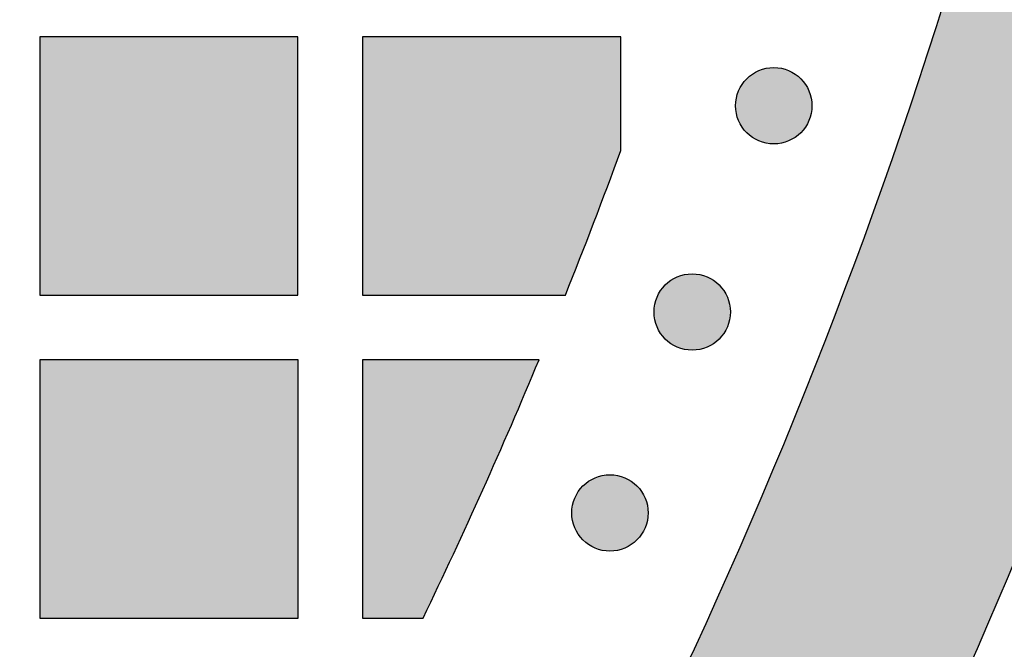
# Model space of a CAD drawing. Header units: millimetres. Extents: x -3873 to -97, y 912 to 4165.
# Tile 195 of 656: x -3133 to -3087, y 1352 to 1381. Entities that reach past the tile are written whole.
import ezdxf

# ---------------------------------------------------------------- set-up
doc = ezdxf.new("R2010")
doc.units = ezdxf.units.MM
doc.layers.add('pattern', color=7, linetype='Continuous', true_color=0x000000)

msp = doc.modelspace()

# ---------------------------------------------------------------- hatches: boundary and pattern name
at = {"layer": 'pattern'}
for points in [[(-3133.117, 1301.433), (-3131.788, 1301.603), (-3130.46, 1301.811), (-3129.135, 1302.057), (-3127.815, 1302.34), (-3126.502, 1302.661), (-3125.196, 1303.02), (-3123.901, 1303.415), (-3122.616, 1303.847), (-3121.344, 1304.316), (-3120.086, 1304.82), (-3118.845, 1305.359), (-3117.62, 1305.932), (-3116.414, 1306.538), (-3115.228, 1307.177), (-3114.063, 1307.847), (-3112.92, 1308.548), (-3110.227, 1312.538), (-3107.6, 1316.587), (-3105.043, 1320.693), (-3102.556, 1324.856), (-3100.142, 1329.072), (-3097.802, 1333.341), (-3095.538, 1337.66), (-3093.351, 1342.027), (-3091.243, 1346.441), (-3089.215, 1350.899), (-3087.269, 1355.398), (-3085.406, 1359.937), (-3083.627, 1364.513), (-3081.933, 1369.125), (-3080.325, 1373.769), (-3078.805, 1378.443), (-3077.372, 1383.144), (-3076.028, 1387.871), (-3074.773, 1392.621), (-3073.608, 1397.391), (-3072.534, 1402.178), (-3071.55, 1406.981), (-3070.656, 1411.796), (-3069.854, 1416.621), (-3069.143, 1421.453), (-3068.524, 1426.29), (-3067.995, 1431.129), (-3067.556, 1435.968), (-3067.209, 1440.804), (-3066.951, 1445.635), (-3066.782, 1450.458), (-3066.703, 1455.271), (-3078.703, 1455.27), (-3078.795, 1450.163), (-3078.991, 1445.043), (-3079.293, 1439.912), (-3079.702, 1434.774), (-3080.219, 1429.633), (-3080.842, 1424.491), (-3081.575, 1419.351), (-3082.415, 1414.218), (-3083.363, 1409.095), (-3084.42, 1403.985), (-3085.585, 1398.891), (-3086.857, 1393.817), (-3088.237, 1388.767), (-3089.723, 1383.743), (-3091.314, 1378.749), (-3093.011, 1373.789), (-3094.811, 1368.865), (-3096.713, 1363.981), (-3098.716, 1359.141), (-3100.819, 1354.346), (-3103.02, 1349.601), (-3105.317, 1344.907), (-3107.708, 1340.269), (-3110.192, 1335.689), (-3112.766, 1331.169), (-3115.428, 1326.713), (-3118.176, 1322.322), (-3121.007, 1317.999), (-3123.92, 1313.747), (-3126.911, 1309.567), (-3129.977, 1305.462)], [(-3120.186, 1368.669), (-3120.187, 1380.669), (-3132.187, 1380.668), (-3132.186, 1368.668)], [(-3105.186, 1375.394), (-3105.187, 1380.67), (-3117.187, 1380.669), (-3117.186, 1368.669), (-3107.762, 1368.67)], [(-3099.334, 1376.217), (-3099.306, 1376.189), (-3099.277, 1376.162), (-3099.247, 1376.136), (-3099.216, 1376.109), (-3099.184, 1376.084), (-3099.152, 1376.058), (-3099.119, 1376.034), (-3099.085, 1376.01), (-3099.05, 1375.986), (-3099.014, 1375.964), (-3098.977, 1375.942), (-3098.94, 1375.92), (-3098.902, 1375.9), (-3098.863, 1375.88), (-3098.824, 1375.861), (-3098.784, 1375.843), (-3098.743, 1375.826), (-3098.702, 1375.81), (-3098.66, 1375.795), (-3098.617, 1375.781), (-3098.574, 1375.768), (-3098.531, 1375.756), (-3098.487, 1375.745), (-3098.443, 1375.735), (-3098.398, 1375.726), (-3098.353, 1375.719), (-3098.308, 1375.712), (-3098.262, 1375.707), (-3098.217, 1375.703), (-3098.171, 1375.7), (-3098.125, 1375.698), (-3098.079, 1375.697), (-3098.033, 1375.698), (-3097.987, 1375.7), (-3097.942, 1375.703), (-3097.896, 1375.707), (-3097.85, 1375.712), (-3097.805, 1375.719), (-3097.76, 1375.726), (-3097.716, 1375.735), (-3097.671, 1375.745), (-3097.627, 1375.756), (-3097.584, 1375.768), (-3097.541, 1375.781), (-3097.499, 1375.795), (-3097.457, 1375.81), (-3097.415, 1375.826), (-3097.375, 1375.843), (-3097.334, 1375.861), (-3097.295, 1375.88), (-3097.256, 1375.9), (-3097.218, 1375.92), (-3097.181, 1375.942), (-3097.144, 1375.964), (-3097.109, 1375.986), (-3097.074, 1376.01), (-3097.04, 1376.034), (-3097.006, 1376.059), (-3096.974, 1376.084), (-3096.942, 1376.11), (-3096.912, 1376.136), (-3096.882, 1376.163), (-3096.853, 1376.19), (-3096.825, 1376.217), (-3096.797, 1376.245), (-3096.77, 1376.274), (-3096.743, 1376.304), (-3096.717, 1376.335), (-3096.691, 1376.367), (-3096.666, 1376.399), (-3096.641, 1376.432), (-3096.617, 1376.466), (-3096.594, 1376.501), (-3096.571, 1376.537), (-3096.549, 1376.574), (-3096.528, 1376.611), (-3096.507, 1376.649), (-3096.488, 1376.688), (-3096.469, 1376.727), (-3096.451, 1376.767), (-3096.434, 1376.808), (-3096.418, 1376.849), (-3096.403, 1376.891), (-3096.389, 1376.934), (-3096.376, 1376.977), (-3096.363, 1377.02), (-3096.353, 1377.064), (-3096.343, 1377.108), (-3096.334, 1377.153), (-3096.326, 1377.198), (-3096.32, 1377.243), (-3096.315, 1377.289), (-3096.31, 1377.334), (-3096.307, 1377.38), (-3096.306, 1377.426), (-3096.305, 1377.472), (-3096.306, 1377.518), (-3096.307, 1377.564), (-3096.31, 1377.609), (-3096.315, 1377.655), (-3096.32, 1377.701), (-3096.326, 1377.746), (-3096.334, 1377.791), (-3096.343, 1377.835), (-3096.353, 1377.88), (-3096.364, 1377.924), (-3096.376, 1377.967), (-3096.389, 1378.01), (-3096.403, 1378.053), (-3096.418, 1378.094), (-3096.434, 1378.136), (-3096.451, 1378.177), (-3096.469, 1378.217), (-3096.488, 1378.256), (-3096.508, 1378.295), (-3096.528, 1378.333), (-3096.549, 1378.37), (-3096.571, 1378.407), (-3096.594, 1378.442), (-3096.617, 1378.477), (-3096.642, 1378.511), (-3096.666, 1378.545), (-3096.691, 1378.577), (-3096.717, 1378.609), (-3096.743, 1378.639), (-3096.77, 1378.669), (-3096.797, 1378.698), (-3096.825, 1378.726), (-3096.853, 1378.754), (-3096.882, 1378.781), (-3096.912, 1378.808), (-3096.943, 1378.834), (-3096.974, 1378.86), (-3097.007, 1378.885), (-3097.04, 1378.91), (-3097.074, 1378.934), (-3097.109, 1378.957), (-3097.145, 1378.98), (-3097.181, 1379.002), (-3097.219, 1379.023), (-3097.257, 1379.044), (-3097.295, 1379.063), (-3097.335, 1379.082), (-3097.375, 1379.1), (-3097.416, 1379.117), (-3097.457, 1379.133), (-3097.499, 1379.148), (-3097.541, 1379.162), (-3097.584, 1379.176), (-3097.628, 1379.188), (-3097.672, 1379.199), (-3097.716, 1379.208), (-3097.761, 1379.217), (-3097.806, 1379.225), (-3097.851, 1379.231), (-3097.896, 1379.237), (-3097.942, 1379.241), (-3097.988, 1379.244), (-3098.034, 1379.245), (-3098.079, 1379.246), (-3098.125, 1379.245), (-3098.171, 1379.244), (-3098.217, 1379.241), (-3098.263, 1379.237), (-3098.308, 1379.231), (-3098.353, 1379.225), (-3098.398, 1379.217), (-3098.443, 1379.208), (-3098.487, 1379.198), (-3098.531, 1379.187), (-3098.575, 1379.175), (-3098.618, 1379.162), (-3098.66, 1379.148), (-3098.702, 1379.133), (-3098.743, 1379.117), (-3098.784, 1379.1), (-3098.824, 1379.082), (-3098.864, 1379.063), (-3098.902, 1379.044), (-3098.94, 1379.023), (-3098.978, 1379.002), (-3099.014, 1378.98), (-3099.05, 1378.957), (-3099.085, 1378.934), (-3099.119, 1378.91), (-3099.152, 1378.885), (-3099.185, 1378.86), (-3099.216, 1378.834), (-3099.247, 1378.808), (-3099.277, 1378.781), (-3099.306, 1378.754), (-3099.334, 1378.726), (-3099.362, 1378.698), (-3099.389, 1378.669), (-3099.415, 1378.639), (-3099.442, 1378.608), (-3099.467, 1378.577), (-3099.493, 1378.544), (-3099.517, 1378.511), (-3099.541, 1378.477), (-3099.565, 1378.442), (-3099.588, 1378.406), (-3099.61, 1378.37), (-3099.631, 1378.333), (-3099.651, 1378.295), (-3099.671, 1378.256), (-3099.69, 1378.216), (-3099.708, 1378.176), (-3099.725, 1378.136), (-3099.741, 1378.094), (-3099.756, 1378.052), (-3099.77, 1378.01), (-3099.783, 1377.967), (-3099.795, 1377.923), (-3099.806, 1377.879), (-3099.816, 1377.835), (-3099.825, 1377.79), (-3099.832, 1377.746), (-3099.839, 1377.7), (-3099.844, 1377.655), (-3099.848, 1377.609), (-3099.851, 1377.563), (-3099.853, 1377.517), (-3099.854, 1377.472), (-3099.853, 1377.426), (-3099.851, 1377.38), (-3099.848, 1377.334), (-3099.844, 1377.288), (-3099.839, 1377.243), (-3099.832, 1377.198), (-3099.825, 1377.153), (-3099.816, 1377.108), (-3099.806, 1377.064), (-3099.795, 1377.02), (-3099.783, 1376.976), (-3099.77, 1376.933), (-3099.756, 1376.891), (-3099.741, 1376.849), (-3099.725, 1376.808), (-3099.708, 1376.767), (-3099.69, 1376.727), (-3099.671, 1376.687), (-3099.651, 1376.649), (-3099.631, 1376.611), (-3099.609, 1376.573), (-3099.587, 1376.537), (-3099.565, 1376.501), (-3099.541, 1376.466), (-3099.517, 1376.432), (-3099.493, 1376.399), (-3099.467, 1376.366), (-3099.442, 1376.335), (-3099.415, 1376.304), (-3099.389, 1376.274), (-3099.361, 1376.245)], [(-3103.125, 1366.636), (-3103.097, 1366.608), (-3103.068, 1366.581), (-3103.038, 1366.554), (-3103.007, 1366.528), (-3102.975, 1366.502), (-3102.943, 1366.477), (-3102.91, 1366.453), (-3102.876, 1366.429), (-3102.841, 1366.405), (-3102.805, 1366.382), (-3102.768, 1366.36), (-3102.731, 1366.339), (-3102.693, 1366.319), (-3102.654, 1366.299), (-3102.615, 1366.28), (-3102.575, 1366.262), (-3102.534, 1366.245), (-3102.493, 1366.229), (-3102.451, 1366.214), (-3102.408, 1366.2), (-3102.365, 1366.187), (-3102.322, 1366.175), (-3102.278, 1366.164), (-3102.234, 1366.154), (-3102.189, 1366.145), (-3102.144, 1366.138), (-3102.099, 1366.131), (-3102.053, 1366.126), (-3102.008, 1366.122), (-3101.962, 1366.119), (-3101.916, 1366.117), (-3101.87, 1366.116), (-3101.824, 1366.117), (-3101.778, 1366.119), (-3101.733, 1366.122), (-3101.687, 1366.126), (-3101.641, 1366.131), (-3101.596, 1366.138), (-3101.551, 1366.145), (-3101.507, 1366.154), (-3101.462, 1366.164), (-3101.418, 1366.175), (-3101.375, 1366.187), (-3101.332, 1366.2), (-3101.289, 1366.214), (-3101.248, 1366.229), (-3101.206, 1366.245), (-3101.165, 1366.262), (-3101.125, 1366.28), (-3101.086, 1366.299), (-3101.047, 1366.319), (-3101.009, 1366.339), (-3100.972, 1366.361), (-3100.935, 1366.383), (-3100.9, 1366.405), (-3100.865, 1366.429), (-3100.831, 1366.453), (-3100.797, 1366.477), (-3100.765, 1366.503), (-3100.733, 1366.528), (-3100.703, 1366.555), (-3100.673, 1366.581), (-3100.644, 1366.609), (-3100.616, 1366.636), (-3100.588, 1366.664), (-3100.561, 1366.693), (-3100.534, 1366.723), (-3100.508, 1366.754), (-3100.482, 1366.785), (-3100.457, 1366.818), (-3100.432, 1366.851), (-3100.408, 1366.885), (-3100.385, 1366.92), (-3100.362, 1366.956), (-3100.34, 1366.992), (-3100.319, 1367.03), (-3100.298, 1367.068), (-3100.279, 1367.106), (-3100.26, 1367.146), (-3100.242, 1367.186), (-3100.225, 1367.227), (-3100.209, 1367.268), (-3100.194, 1367.31), (-3100.18, 1367.352), (-3100.166, 1367.395), (-3100.154, 1367.439), (-3100.143, 1367.483), (-3100.134, 1367.527), (-3100.125, 1367.572), (-3100.117, 1367.617), (-3100.111, 1367.662), (-3100.105, 1367.707), (-3100.101, 1367.753), (-3100.098, 1367.799), (-3100.097, 1367.845), (-3100.096, 1367.891), (-3100.097, 1367.937), (-3100.098, 1367.983), (-3100.101, 1368.028), (-3100.105, 1368.074), (-3100.111, 1368.119), (-3100.117, 1368.165), (-3100.125, 1368.21), (-3100.134, 1368.254), (-3100.144, 1368.299), (-3100.154, 1368.342), (-3100.167, 1368.386), (-3100.18, 1368.429), (-3100.194, 1368.471), (-3100.209, 1368.513), (-3100.225, 1368.555), (-3100.242, 1368.595), (-3100.26, 1368.636), (-3100.279, 1368.675), (-3100.298, 1368.714), (-3100.319, 1368.752), (-3100.34, 1368.789), (-3100.362, 1368.825), (-3100.385, 1368.861), (-3100.408, 1368.896), (-3100.432, 1368.93), (-3100.457, 1368.963), (-3100.482, 1368.996), (-3100.508, 1369.027), (-3100.534, 1369.058), (-3100.561, 1369.088), (-3100.588, 1369.117), (-3100.616, 1369.145), (-3100.644, 1369.173), (-3100.673, 1369.2), (-3100.703, 1369.227), (-3100.734, 1369.253), (-3100.765, 1369.279), (-3100.798, 1369.304), (-3100.831, 1369.329), (-3100.865, 1369.353), (-3100.9, 1369.376), (-3100.936, 1369.399), (-3100.972, 1369.421), (-3101.009, 1369.442), (-3101.047, 1369.463), (-3101.086, 1369.482), (-3101.126, 1369.501), (-3101.166, 1369.519), (-3101.206, 1369.536), (-3101.248, 1369.552), (-3101.29, 1369.567), (-3101.332, 1369.581), (-3101.375, 1369.594), (-3101.419, 1369.606), (-3101.463, 1369.617), (-3101.507, 1369.627), (-3101.552, 1369.636), (-3101.596, 1369.644), (-3101.642, 1369.65), (-3101.687, 1369.655), (-3101.733, 1369.66), (-3101.779, 1369.663), (-3101.825, 1369.664), (-3101.87, 1369.665), (-3101.916, 1369.664), (-3101.962, 1369.662), (-3102.008, 1369.66), (-3102.054, 1369.655), (-3102.099, 1369.65), (-3102.144, 1369.644), (-3102.189, 1369.636), (-3102.234, 1369.627), (-3102.278, 1369.617), (-3102.322, 1369.606), (-3102.366, 1369.594), (-3102.409, 1369.581), (-3102.451, 1369.567), (-3102.493, 1369.552), (-3102.534, 1369.536), (-3102.575, 1369.519), (-3102.615, 1369.501), (-3102.655, 1369.482), (-3102.693, 1369.462), (-3102.731, 1369.442), (-3102.769, 1369.421), (-3102.805, 1369.399), (-3102.841, 1369.376), (-3102.876, 1369.352), (-3102.91, 1369.328), (-3102.943, 1369.304), (-3102.976, 1369.279), (-3103.007, 1369.253), (-3103.038, 1369.227), (-3103.068, 1369.2), (-3103.097, 1369.173), (-3103.125, 1369.145), (-3103.153, 1369.117), (-3103.18, 1369.088), (-3103.206, 1369.058), (-3103.233, 1369.027), (-3103.258, 1368.996), (-3103.284, 1368.963), (-3103.308, 1368.93), (-3103.332, 1368.896), (-3103.356, 1368.861), (-3103.378, 1368.825), (-3103.4, 1368.789), (-3103.422, 1368.751), (-3103.442, 1368.713), (-3103.462, 1368.675), (-3103.481, 1368.635), (-3103.499, 1368.595), (-3103.516, 1368.554), (-3103.532, 1368.513), (-3103.547, 1368.471), (-3103.561, 1368.429), (-3103.574, 1368.386), (-3103.586, 1368.342), (-3103.597, 1368.298), (-3103.607, 1368.254), (-3103.616, 1368.209), (-3103.623, 1368.164), (-3103.63, 1368.119), (-3103.635, 1368.074), (-3103.639, 1368.028), (-3103.642, 1367.982), (-3103.644, 1367.936), (-3103.645, 1367.89), (-3103.644, 1367.845), (-3103.642, 1367.799), (-3103.639, 1367.753), (-3103.635, 1367.707), (-3103.63, 1367.662), (-3103.623, 1367.616), (-3103.616, 1367.572), (-3103.607, 1367.527), (-3103.597, 1367.483), (-3103.586, 1367.439), (-3103.574, 1367.395), (-3103.561, 1367.352), (-3103.547, 1367.31), (-3103.532, 1367.268), (-3103.516, 1367.226), (-3103.499, 1367.186), (-3103.481, 1367.146), (-3103.462, 1367.106), (-3103.442, 1367.067), (-3103.422, 1367.029), (-3103.4, 1366.992), (-3103.378, 1366.956), (-3103.356, 1366.92), (-3103.332, 1366.885), (-3103.308, 1366.851), (-3103.283, 1366.818), (-3103.258, 1366.785), (-3103.232, 1366.754), (-3103.206, 1366.723), (-3103.179, 1366.693), (-3103.152, 1366.664)], [(-3120.185, 1365.668), (-3132.185, 1365.667), (-3132.184, 1353.668), (-3120.184, 1353.669)], [(-3108.987, 1365.669), (-3117.185, 1365.669), (-3117.184, 1353.669), (-3114.377, 1353.669), (-3111.599, 1359.632)], [(-3106.945, 1357.302), (-3106.917, 1357.275), (-3106.888, 1357.248), (-3106.858, 1357.221), (-3106.827, 1357.195), (-3106.796, 1357.169), (-3106.763, 1357.144), (-3106.73, 1357.119), (-3106.696, 1357.095), (-3106.661, 1357.072), (-3106.625, 1357.049), (-3106.589, 1357.027), (-3106.552, 1357.006), (-3106.514, 1356.985), (-3106.475, 1356.965), (-3106.435, 1356.947), (-3106.395, 1356.929), (-3106.355, 1356.912), (-3106.313, 1356.896), (-3106.271, 1356.88), (-3106.229, 1356.866), (-3106.186, 1356.853), (-3106.142, 1356.841), (-3106.098, 1356.83), (-3106.054, 1356.82), (-3106.009, 1356.812), (-3105.964, 1356.804), (-3105.919, 1356.798), (-3105.874, 1356.792), (-3105.828, 1356.788), (-3105.782, 1356.785), (-3105.736, 1356.783), (-3105.691, 1356.783), (-3105.645, 1356.783), (-3105.599, 1356.785), (-3105.553, 1356.788), (-3105.507, 1356.792), (-3105.462, 1356.798), (-3105.417, 1356.804), (-3105.372, 1356.812), (-3105.327, 1356.82), (-3105.283, 1356.83), (-3105.239, 1356.841), (-3105.195, 1356.853), (-3105.152, 1356.866), (-3105.11, 1356.881), (-3105.068, 1356.896), (-3105.027, 1356.912), (-3104.986, 1356.929), (-3104.946, 1356.947), (-3104.906, 1356.966), (-3104.868, 1356.985), (-3104.83, 1357.006), (-3104.792, 1357.027), (-3104.756, 1357.049), (-3104.72, 1357.072), (-3104.685, 1357.095), (-3104.651, 1357.119), (-3104.618, 1357.144), (-3104.585, 1357.169), (-3104.554, 1357.195), (-3104.523, 1357.221), (-3104.493, 1357.248), (-3104.464, 1357.275), (-3104.436, 1357.303), (-3104.408, 1357.331), (-3104.381, 1357.36), (-3104.355, 1357.39), (-3104.328, 1357.42), (-3104.303, 1357.452), (-3104.277, 1357.484), (-3104.253, 1357.518), (-3104.229, 1357.552), (-3104.205, 1357.587), (-3104.182, 1357.622), (-3104.16, 1357.659), (-3104.139, 1357.696), (-3104.119, 1357.734), (-3104.099, 1357.773), (-3104.08, 1357.812), (-3104.062, 1357.852), (-3104.045, 1357.893), (-3104.029, 1357.935), (-3104.014, 1357.976), (-3104, 1358.019), (-3103.987, 1358.062), (-3103.975, 1358.105), (-3103.964, 1358.149), (-3103.954, 1358.194), (-3103.945, 1358.238), (-3103.938, 1358.283), (-3103.931, 1358.328), (-3103.926, 1358.374), (-3103.922, 1358.42), (-3103.919, 1358.465), (-3103.917, 1358.511), (-3103.916, 1358.557), (-3103.917, 1358.603), (-3103.919, 1358.649), (-3103.922, 1358.695), (-3103.926, 1358.74), (-3103.931, 1358.786), (-3103.938, 1358.831), (-3103.945, 1358.876), (-3103.954, 1358.921), (-3103.964, 1358.965), (-3103.975, 1359.009), (-3103.987, 1359.052), (-3104, 1359.095), (-3104.014, 1359.138), (-3104.029, 1359.18), (-3104.045, 1359.221), (-3104.062, 1359.262), (-3104.08, 1359.302), (-3104.099, 1359.341), (-3104.119, 1359.38), (-3104.139, 1359.418), (-3104.161, 1359.455), (-3104.183, 1359.492), (-3104.205, 1359.528), (-3104.229, 1359.563), (-3104.253, 1359.597), (-3104.278, 1359.63), (-3104.303, 1359.662), (-3104.328, 1359.694), (-3104.355, 1359.725), (-3104.381, 1359.755), (-3104.409, 1359.784), (-3104.436, 1359.812), (-3104.464, 1359.839), (-3104.493, 1359.866), (-3104.523, 1359.893), (-3104.554, 1359.919), (-3104.586, 1359.945), (-3104.618, 1359.97), (-3104.651, 1359.995), (-3104.685, 1360.019), (-3104.72, 1360.043), (-3104.756, 1360.065), (-3104.793, 1360.087), (-3104.83, 1360.109), (-3104.868, 1360.129), (-3104.907, 1360.149), (-3104.946, 1360.168), (-3104.986, 1360.185), (-3105.027, 1360.202), (-3105.068, 1360.219), (-3105.11, 1360.234), (-3105.153, 1360.248), (-3105.196, 1360.261), (-3105.239, 1360.273), (-3105.283, 1360.284), (-3105.327, 1360.294), (-3105.372, 1360.302), (-3105.417, 1360.31), (-3105.462, 1360.317), (-3105.508, 1360.322), (-3105.553, 1360.326), (-3105.599, 1360.329), (-3105.645, 1360.331), (-3105.691, 1360.331), (-3105.737, 1360.331), (-3105.783, 1360.329), (-3105.828, 1360.326), (-3105.874, 1360.322), (-3105.92, 1360.317), (-3105.965, 1360.31), (-3106.01, 1360.302), (-3106.054, 1360.294), (-3106.099, 1360.284), (-3106.143, 1360.273), (-3106.186, 1360.261), (-3106.229, 1360.248), (-3106.272, 1360.234), (-3106.313, 1360.218), (-3106.355, 1360.202), (-3106.396, 1360.185), (-3106.436, 1360.167), (-3106.475, 1360.149), (-3106.514, 1360.129), (-3106.552, 1360.108), (-3106.589, 1360.087), (-3106.626, 1360.065), (-3106.661, 1360.042), (-3106.696, 1360.019), (-3106.73, 1359.995), (-3106.764, 1359.97), (-3106.796, 1359.945), (-3106.828, 1359.919), (-3106.858, 1359.893), (-3106.888, 1359.866), (-3106.917, 1359.839), (-3106.945, 1359.812), (-3106.973, 1359.783), (-3107, 1359.754), (-3107.027, 1359.725), (-3107.053, 1359.694), (-3107.079, 1359.662), (-3107.104, 1359.63), (-3107.129, 1359.596), (-3107.153, 1359.562), (-3107.176, 1359.527), (-3107.199, 1359.492), (-3107.221, 1359.455), (-3107.242, 1359.418), (-3107.263, 1359.38), (-3107.282, 1359.341), (-3107.301, 1359.302), (-3107.319, 1359.262), (-3107.336, 1359.221), (-3107.352, 1359.18), (-3107.367, 1359.138), (-3107.381, 1359.095), (-3107.395, 1359.052), (-3107.407, 1359.009), (-3107.417, 1358.965), (-3107.427, 1358.92), (-3107.436, 1358.876), (-3107.444, 1358.831), (-3107.45, 1358.786), (-3107.456, 1358.74), (-3107.46, 1358.695), (-3107.463, 1358.649), (-3107.464, 1358.603), (-3107.465, 1358.557), (-3107.464, 1358.511), (-3107.463, 1358.465), (-3107.46, 1358.419), (-3107.455, 1358.374), (-3107.45, 1358.328), (-3107.444, 1358.283), (-3107.436, 1358.238), (-3107.427, 1358.193), (-3107.417, 1358.149), (-3107.406, 1358.105), (-3107.394, 1358.062), (-3107.381, 1358.019), (-3107.367, 1357.976), (-3107.352, 1357.934), (-3107.336, 1357.893), (-3107.319, 1357.852), (-3107.301, 1357.812), (-3107.282, 1357.773), (-3107.263, 1357.734), (-3107.242, 1357.696), (-3107.221, 1357.659), (-3107.199, 1357.622), (-3107.176, 1357.586), (-3107.153, 1357.552), (-3107.129, 1357.517), (-3107.104, 1357.484), (-3107.079, 1357.452), (-3107.053, 1357.42), (-3107.027, 1357.389), (-3107, 1357.36), (-3106.973, 1357.33)]]:
    msp.add_hatch(color=256, dxfattribs=at).paths.add_polyline_path(points, flags=0)

# ---------------------------------------------------------------- linework, layer by layer
for points in [[(-3120.186, 1368.669), (-3120.187, 1380.669), (-3132.187, 1380.668), (-3132.186, 1368.668)], [(-3120.185, 1365.668), (-3132.185, 1365.667), (-3132.184, 1353.668), (-3120.184, 1353.669)]]:
    msp.add_lwpolyline(points, close=True, dxfattribs=at)
for points in [[(-3105.186, 1375.394), (-3105.187, 1380.67), (-3117.187, 1380.669), (-3117.186, 1368.669), (-3107.762, 1368.67)], [(-3108.987, 1365.669), (-3117.185, 1365.669), (-3117.184, 1353.669), (-3114.377, 1353.669)]]:
    msp.add_lwpolyline(points, dxfattribs=at)
for centre in [(-3098.079, 1377.472), (-3101.87, 1367.891), (-3105.691, 1358.557)]:
    msp.add_circle(centre, 1.774, dxfattribs=at)
at = {"layer": 'pattern', "extrusion": (0, 0, -1)}
msp.add_arc((3328.786, 1457.186), 250.09, 180.43881, 218.51983, dxfattribs=at)
at = {"layer": 'pattern'}
for radius, start, end in [(262.09, 325.45008, 359.58149), (238.09, 338.17484, 339.90768), (238.09, 334.22879, 337.39492)]:
    msp.add_arc((-3328.786, 1457.186), radius, start, end, dxfattribs=at)

doc.saveas('drawing.dxf')
